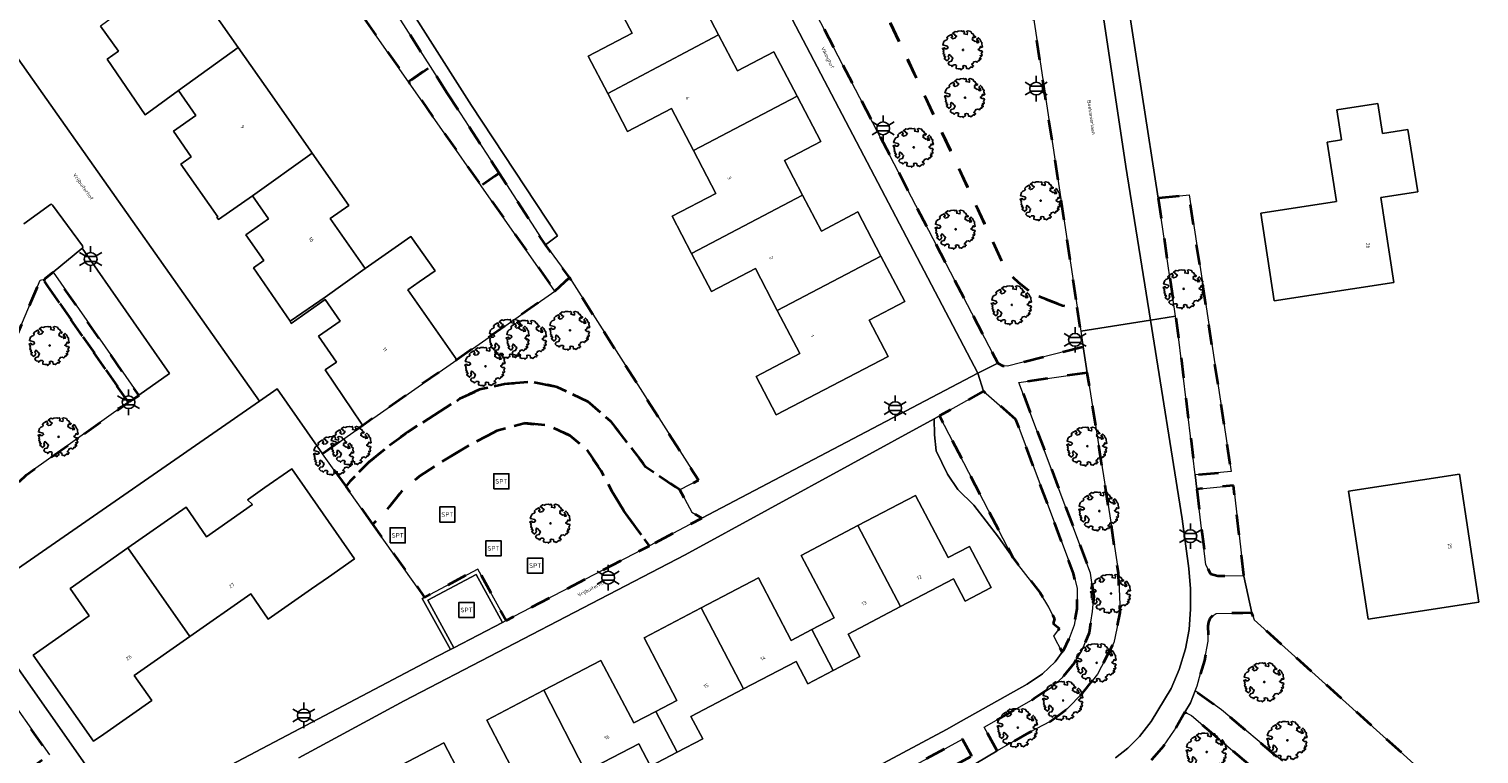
# Model space of a CAD drawing. Extents: x 105780 to 185197, y 477999 to 525027.
# Tile 363 of 562: x 107827 to 107970, y 478850 to 478922. Entities that reach past the tile are written whole.
import ezdxf
from ezdxf.enums import TextEntityAlignment as Align

# ---------------------------------------------------------------- set-up
doc = ezdxf.new("R2010")
doc.units = 0
doc.linetypes.add('XX-HIDDEN', pattern=[4, 2, -2])
for name, color, linetype, lineweight in [('B-GV-GR-BOOM-S', 252, 'Continuous', 25), ('B-GV-GR-MATERIAALGRENS-G', 252, 'XX-HIDDEN', 35), ('B-RO-IE-MEUBILAIR_WEGMEUBILAIR-S', 252, 'Continuous', 25), ('B-XX-KG-KADASTRAAL_BEBOUWING-G', 252, 'Continuous', 20), ('B1-WE-OG-BEBOUWING-T18', 7, 'Continuous', 18), ('B1-WE-OG-TERREIN_ERF-GV', 252, 'Continuous', 18), ('B1-WE-OG-TOPOGRAFIE-T18', 10, 'Continuous', 18), ('B1-WE-VH-VERHARDING_BETONSTRAATSTEEN-GV', 252, 'Continuous', 18), ('B1-WE-VH-VERHARDING_TEGEL-GV', 252, 'Continuous', 18), ('B1-WE-VH-VERHARDING_TEGEL_RUBBER-GV', 252, 'Continuous', 18), ('TIJDELIJK UIT -WE-VH-VERHARDING_ASFALT-GV', 252, 'Continuous', 18)]:
    doc.layers.add(name, color=color, linetype=linetype, lineweight=lineweight)
doc.styles.add('NLCS-ISO', font='NLCS-ISO.ttf')
doc.styles.add('NLCS-ISO-M200-T18', font='NLCS-ISO.ttf', dxfattribs={"height": 0.36})

# ---------------------------------------------------------------- blocks, each defined once
blk = doc.blocks.new('B-SIE-WEG_LICHTMAST-SO')
at = {"ltscale": 0.1}
for p, q in [((-1.1, 0.63), (-2.19, 1.27)), ((0, 1.27), (0, 2.53)), ((1.1, 0.63), (2.19, 1.27)), ((-1.1, -0.63), (-2.19, -1.27)), ((0, -1.27), (0, -2.53)), ((1.1, -0.63), (2.19, -1.27))]:
    blk.add_line(p, q, dxfattribs=at)
at = {"flags": 128}
for points in [[(-1.16, 0.5), (1.16, 0.5)], [(-1.16, -0.5), (1.16, -0.5)]]:
    blk.add_lwpolyline(points, dxfattribs=at)
at = {"ltscale": 0.1}
blk.add_circle((0, 0), 1.27, dxfattribs=at)
at = {"style": 'NLCS-ISO'}
blk.add_attdef('TYPE', text='', height=1.8, dxfattribs=at).set_placement((0, 2.53), align=Align.BOTTOM_CENTER)
blk = doc.blocks.new('SIE-WEG_SPEELTOESTEL-SO')
at = {"flags": 128}
blk.add_lwpolyline([(-0.75, -0.75), (0.75, -0.75), (0.75, 0.75), (-0.75, 0.75)], close=True, dxfattribs=at)
at = {"style": 'NLCS-ISO'}
blk.add_text('SPT', height=0.45, dxfattribs=at).set_placement((0, 0), align=Align.MIDDLE_CENTER)
blk = doc.blocks.new('B-SGR-BOOM_06')
at = {"linetype": 'Continuous', "flags": 128}
blk.add_lwpolyline([(1.08, 1.41), (1.01, 1.58), (0.88, 1.63), (0.78, 1.81), (0.51, 1.88), (0.34, 1.81), (0.44, 1.71), (0.43, 1.52), (0.09, 1.59), (0.14, 1.73), (0.07, 1.88), (-0.06, 1.84), (-0.19, 1.88), (-0.46, 1.86), (-0.6, 1.79), (-0.78, 1.83), (-1.02, 1.64), (-0.85, 1.56), (-0.8, 1.46), (-0.63, 1.37), (-0.8, 1.16), (-1.02, 1.11), (-1.17, 1.24), (-1.05, 1.29), (-1.15, 1.54), (-1.45, 1.37), (-1.6, 1.21), (-1.52, 1.14), (-1.6, 1.01), (-1.77, 0.94), (-1.89, 0.82), (-2, 0.49), (-1.55, 0.37), (-1.48, 0.22), (-1.6, 0.12), (-1.8, 0.12), (-1.84, 0.22), (-2.04, 0.15), (-1.9, -0.07), (-1.97, -0.15), (-1.89, -0.22), (-1.95, -0.4), (-1.81, -0.47), (-1.89, -0.62), (-1.77, -0.64), (-1.72, -0.68), (-1.85, -0.84), (-1.57, -1.07), (-1.47, -0.97), (-1.38, -0.79), (-1.45, -0.7), (-1.37, -0.47), (-1.25, -0.54), (-1.12, -0.7), (-1, -0.8), (-1.12, -1.12), (-1.37, -1.17), (-1.47, -1.36), (-1.33, -1.51), (-1.13, -1.56), (-1.11, -1.61), (-1.08, -1.66), (-0.93, -1.49), (-0.73, -1.49), (-0.63, -1.56), (-0.68, -1.71), (-0.68, -1.84), (-0.46, -1.89), (-0.24, -1.88), (-0.19, -1.98), (-0.09, -1.86), (0.04, -1.79), (-0.02, -1.6), (0.11, -1.56), (0.31, -1.61), (0.34, -1.84), (0.46, -1.83), (0.58, -1.89), (0.83, -1.69), (0.95, -1.74), (0.93, -1.66), (1.06, -1.59), (0.96, -1.49), (0.85, -1.46), (1.03, -1.29), (1.05, -1.19), (1.26, -1.14), (1.42, -1.22), (1.51, -1.12), (1.51, -1.05), (1.65, -1.05), (1.65, -0.95), (1.78, -0.91), (1.78, -0.82), (1.63, -0.82), (1.82, -0.64), (1.7, -0.57), (1.85, -0.62), (1.9, -0.5), (1.82, -0.37), (1.93, -0.18), (1.87, -0.1), (1.7, -0.1), (1.5, 0.03), (1.63, 0.12), (1.75, 0.34), (1.82, 0.24), (1.95, 0.29), (1.87, 0.57), (1.88, 0.75), (1.8, 0.79), (1.67, 1.06), (1.53, 1.21), (1.35, 1.04), (1.47, 0.97), (1.57, 0.72), (1.41, 0.69), (1.33, 0.85), (1.2, 0.82), (1.06, 0.92), (0.9, 1.01), (0.98, 1.07), (0.93, 1.17), (1.01, 1.27), (1.15, 1.22), (1.26, 1.29)], close=True, dxfattribs=at)
blk.add_circle((0, 0), 0.06)
at = {"style": 'NLCS-ISO'}
blk.add_attdef('SOORT', text='', height=0.3, dxfattribs=at).set_placement((0, -0.36), align=Align.TOP_CENTER)

msp = doc.modelspace()

# ---------------------------------------------------------------- linework, layer by layer
at = {"layer": 'B-GV-GR-MATERIAALGRENS-G', "flags": 128}
for points in [[(107924.066, 478940.252), (107921.506, 478940.577), (107919.095, 478940.884), (107909.359, 478942.27), (107908.381, 478940.251), (107907.852, 478939.159), (107907.472, 478937.524), (107907.278, 478936.688), (107907.054, 478935.055), (107907.192, 478933.444), (107908.279, 478930.285), (107908.599, 478929.514), (107919.201, 478907.001), (107923.129, 478898.497), (107923.783, 478897.552), (107924.596, 478896.76), (107925.617, 478895.954), (107926.571, 478895.404), (107928.972, 478894.476), (107930.428, 478894.31), (107924.967, 478930.465), (107924.213, 478935.795), (107924.11, 478937.693)], [(107925.617, 478895.954), (107924.596, 478896.76), (107923.783, 478897.552), (107923.129, 478898.497), (107919.201, 478907.001), (107908.599, 478929.514), (107908.279, 478930.285), (107907.192, 478933.444), (107907.054, 478935.055), (107907.278, 478936.688), (107907.472, 478937.524), (107899.476, 478933.186), (107922.547, 478888.758), (107923.041, 478888.516), (107923.511, 478888.467), (107931.018, 478890.403), (107930.784, 478891.952), (107930.428, 478894.31), (107928.972, 478894.476), (107926.571, 478895.404)], [(107859.608, 478928.681), (107857.012, 478926.863), (107864.157, 478916.649), (107866.317, 478918.162)], [(107868, 478915.523), (107866.317, 478918.162), (107864.157, 478916.649), (107871.369, 478906.337), (107873.143, 478907.58)], [(107873.143, 478907.58), (107871.369, 478906.337), (107878.664, 478895.906), (107880.1, 478897.246), (107877.729, 478900.496)], [(107938.433, 478905.124), (107938.872, 478902.272), (107940.166, 478893.412), (107940.501, 478891.114), (107942.109, 478877.695), (107945.695, 478878.028), (107941.506, 478905.433)], [(107828.932, 478897.78), (107828.076, 478897.079), (107828.061, 478896.897), (107836.414, 478884.894), (107837.427, 478885.605)], [(107836.414, 478884.894), (107828.061, 478896.897), (107828.076, 478897.079), (107827.654, 478896.989), (107816.748, 478871.162), (107817.869, 478869.446), (107820.222, 478865.843), (107824.398, 478868.851), (107824.052, 478869.291), (107823.674, 478869.967), (107823.197, 478871.415), (107823.163, 478872.812), (107823.305, 478873.38), (107823.527, 478874.272), (107824.276, 478875.588), (107825.33, 478876.779), (107826.308, 478877.72)], [(107880.1, 478897.246), (107878.664, 478895.906), (107876.254, 478894.216), (107868.95, 478889.111), (107859.633, 478882.599), (107855.652, 478879.784), (107857.955, 478876.544), (107858.36, 478877.053), (107860.189, 478878.927), (107862.261, 478880.635), (107864.06, 478881.924), (107869.258, 478885.261), (107871.198, 478886.157), (107873.664, 478886.709), (107876.449, 478886.932), (107878.89, 478886.407), (107881.945, 478884.975), (107884.189, 478883.014), (107887.693, 478878.474), (107891.058, 478876.222), (107892.895, 478877.186)], [(107931.426, 478887.824), (107924.655, 478886.85), (107931.745, 478867.96), (107932.069, 478865.658), (107931.951, 478864.182), (107931.598, 478862.056), (107930.89, 478860.285), (107930.123, 478859.045), (107928.972, 478857.628), (107927.851, 478856.654), (107926.134, 478855.519), (107921.216, 478852.708), (107922.502, 478850.348), (107925.678, 478852.177), (107927.736, 478853.286), (107929.443, 478854.529), (107930.956, 478856.082), (107932.43, 478857.945), (107934.065, 478861.08), (107934.677, 478864.058), (107934.502, 478868), (107933.668, 478873.647)], [(107867.489, 478879.038), (107870.338, 478880.741), (107872.925, 478882.065), (107875.625, 478882.827), (107878.048, 478882.612), (107880.157, 478881.601), (107881.726, 478880.311), (107883.246, 478878.111), (107884.302, 478876.103), (107885.511, 478874.13), (107886.899, 478872.195), (107888.047, 478870.688), (107893.226, 478873.407), (107892.221, 478874.009), (107891.058, 478876.222), (107887.693, 478878.474), (107884.189, 478883.014), (107881.945, 478884.975), (107878.89, 478886.407), (107876.449, 478886.932), (107873.664, 478886.709), (107871.198, 478886.157), (107869.258, 478885.261), (107864.06, 478881.924), (107862.261, 478880.635), (107860.189, 478878.927), (107858.36, 478877.053), (107857.955, 478876.544), (107860.597, 478872.829), (107860.665, 478872.842), (107861.826, 478873.988), (107863.473, 478876.071), (107865.26, 478877.567)], [(107924.356, 478883.185), (107921.145, 478885.985), (107916.766, 478883.538), (107924.055, 478869.514), (107924.502, 478868.888), (107926.764, 478866.008), (107927.601, 478864.609), (107928.19, 478863.453), (107928.049, 478862.967), (107928.677, 478862.485), (107928.108, 478861.718), (107928.93, 478860.136), (107929.061, 478860.314), (107929.621, 478861.495), (107930.123, 478862.824), (107930.418, 478864.418), (107930.418, 478866.455), (107930.064, 478867.931)], [(107885.511, 478874.13), (107884.302, 478876.103), (107883.246, 478878.111), (107881.726, 478880.311), (107880.157, 478881.601), (107878.048, 478882.612), (107875.625, 478882.827), (107872.925, 478882.065), (107870.338, 478880.741), (107867.489, 478879.038), (107865.26, 478877.567), (107863.473, 478876.071), (107861.826, 478873.988), (107860.665, 478872.842), (107860.597, 478872.829), (107865.761, 478865.567), (107871.017, 478868.372), (107873.823, 478863.27), (107888.047, 478870.688), (107886.899, 478872.195)], [(107942.277, 478876.29), (107943.177, 478868.776), (107943.634, 478867.884), (107944.371, 478867.696), (107946.949, 478867.685), (107945.909, 478876.639)], [(107947.743, 478864.029), (107946.846, 478864.016), (107944.184, 478863.979), (107943.799, 478863.71), (107943.581, 478863.463), (107943.446, 478863.118), (107943.379, 478862.738), (107943.407, 478861.224), (107943.044, 478859.323), (107942.631, 478858.029), (107942.318, 478856.792), (107942.124, 478856.298), (107944.727, 478854.434), (107950.756, 478849.328), (107958.893, 478842.321), (107964.127, 478848.775), (107947.955, 478863.353)], [(107823.495, 478857.158), (107821.027, 478855.451), (107826.077, 478848.22), (107828.587, 478849.964)], [(107953.494, 478843.835), (107941.737, 478853.863), (107941.088, 478854.181), (107940.073, 478852.405), (107938.966, 478850.821), (107937.828, 478849.508), (107937.034, 478848.721), (107938.919, 478846.416), (107939.207, 478846.064), (107939.355, 478845.763), (107940.514, 478846.377), (107949.809, 478828.83), (107957.553, 478840.338)], [(107919.974, 478849.843), (107919.062, 478851.519), (107914.518, 478849.04), (107915.402, 478847.422)]]:
    msp.add_lwpolyline(points, close=True, dxfattribs=at)
at = {"layer": 'B-XX-KG-KADASTRAAL_BEBOUWING-G', "flags": 128}
for points in [[(107838.162, 478929.063), (107834.019, 478926.108), (107835.763, 478923.682), (107833.633, 478922.15), (107835.418, 478919.668), (107834.313, 478918.893), (107838.051, 478913.385), (107841.382, 478915.777), (107847.296, 478920.035), (107843.219, 478925.854), (107847.109, 478928.579), (107844.004, 478933.011), (107843.936, 478933.108)], [(107894.325, 478931.112), (107884.104, 478925.668), (107886.311, 478921.459), (107881.971, 478919.184), (107883.915, 478915.476), (107894.878, 478921.294), (107893.094, 478924.696), (107896.698, 478926.587)], [(107894.878, 478921.294), (107883.915, 478915.476), (107885.876, 478911.734), (107890.216, 478914.009), (107892.403, 478909.836), (107902.662, 478915.217), (107900.355, 478919.615), (107896.751, 478917.724)], [(107850.649, 478915.249), (107847.296, 478920.035), (107841.382, 478915.777), (107843.101, 478913.305), (107840.862, 478911.749), (107842.622, 478909.217), (107841.598, 478908.5), (107845.258, 478903.279), (107845.176, 478903.221), (107845.331, 478903), (107848.689, 478905.354), (107854.619, 478909.582), (107854.493, 478909.762)], [(107902.662, 478915.217), (107892.403, 478909.836), (107894.627, 478905.594), (107890.287, 478903.319), (107892.213, 478899.644), (107903.21, 478905.412), (107901.411, 478908.841), (107905.015, 478910.732)], [(107960.672, 478911.522), (107960.21, 478914.51), (107956.158, 478913.882), (107956.621, 478910.89), (107955.197, 478910.668), (107956.114, 478904.793), (107948.61, 478903.622), (107949.947, 478894.933), (107961.814, 478896.779), (107960.508, 478905.177), (107964.165, 478905.745), (107963.205, 478911.917)], [(107854.619, 478909.582), (107848.689, 478905.354), (107850.293, 478903.058), (107848.046, 478901.488), (107849.827, 478898.939), (107848.804, 478898.221), (107852.43, 478892.943), (107855.892, 478895.299), (107859.864, 478898.141), (107856.393, 478903.095), (107858.252, 478904.398)], [(107903.21, 478905.412), (107892.213, 478899.644), (107894.192, 478895.869), (107898.532, 478898.144), (107900.702, 478894.004), (107910.966, 478899.387), (107908.677, 478903.751), (107905.073, 478901.86)], [(107865.224, 478896.817), (107866.793, 478897.916), (107864.406, 478901.323), (107862.837, 478900.224), (107859.864, 478898.141), (107855.892, 478895.299), (107852.43, 478892.943), (107852.542, 478892.714), (107855.9, 478895.067), (107857.381, 478892.93), (107855.244, 478891.449), (107857.022, 478888.885), (107855.9, 478888.098), (107859.478, 478882.82), (107859.633, 478882.599), (107868.95, 478889.111), (107864.102, 478896.031)], [(107910.966, 478899.387), (107900.702, 478894.004), (107902.947, 478889.721), (107898.607, 478887.446), (107900.602, 478883.641), (107911.676, 478889.438), (107909.802, 478893.018), (107913.337, 478894.868)], [(107849.93, 478876.448), (107848.316, 478875.312), (107848.202, 478875.232), (107848.7, 478874.765), (107844.144, 478871.582), (107842.111, 478874.492), (107836.363, 478870.477), (107842.501, 478861.695), (107848.525, 478865.905), (107850.261, 478863.421), (107854.554, 478866.421), (107856.217, 478867.584), (107858.813, 478869.398), (107852.585, 478878.316)], [(107970.241, 478865.084), (107968.307, 478877.767), (107957.314, 478876.091), (107959.248, 478863.408)], [(107908.696, 478872.673), (107912.908, 478864.651), (107918.155, 478867.399), (107919.316, 478865.185), (107921.883, 478866.53), (107919.739, 478870.622), (107917.644, 478869.505), (107914.413, 478875.67)], [(107908.696, 478872.673), (107903.079, 478869.729), (107906.329, 478863.529), (107904.122, 478862.372), (107906.239, 478858.334), (107908.885, 478859.72), (107907.725, 478861.935), (107912.908, 478864.651)], [(107842.501, 478861.695), (107836.363, 478870.477), (107830.616, 478866.463), (107832.52, 478863.738), (107827.968, 478860.551), (107826.966, 478859.85), (107832.94, 478851.316), (107833.963, 478852.031), (107838.721, 478855.356), (107836.986, 478857.84)], [(107893.168, 478864.534), (107897.371, 478856.51), (107902.563, 478859.23), (107903.723, 478857.016), (107906.239, 478858.334), (107904.122, 478862.372), (107902.082, 478861.303), (107898.832, 478867.503)], [(107893.168, 478864.534), (107887.499, 478861.563), (107890.748, 478855.363), (107888.655, 478854.266), (107890.771, 478850.23), (107893.31, 478851.56), (107892.15, 478853.775), (107897.371, 478856.51)], [(107877.569, 478856.359), (107881.708, 478848.303), (107886.97, 478851.061), (107888.13, 478848.846), (107890.771, 478850.23), (107888.655, 478854.266), (107886.484, 478853.128), (107883.234, 478859.328)], [(107877.569, 478856.359), (107871.909, 478853.392), (107875.159, 478847.192), (107873.189, 478846.16), (107875.303, 478842.126), (107877.7, 478843.382), (107876.54, 478845.596), (107881.708, 478848.303)], [(107861.989, 478848.193), (107866.122, 478840.138), (107871.377, 478842.892), (107872.538, 478840.677), (107875.303, 478842.126), (107873.189, 478846.16), (107870.903, 478844.962), (107867.654, 478851.162)]]:
    msp.add_lwpolyline(points, close=True, dxfattribs=at)
at = {"layer": 'B1-WE-OG-TERREIN_ERF-GV', "flags": 128}
for points in [[(107857.199, 478935.093), (107870.395, 478914.284), (107878.93, 478901.391), (107877.729, 478900.496), (107880.1, 478897.246), (107892.895, 478877.186), (107891.058, 478876.222), (107892.221, 478874.009), (107893.226, 478873.407), (107920.574, 478887.769), (107894.418, 478937.688)], [(107819.367, 478927.561), (107849.387, 478885.015), (107851.143, 478886.232), (107855.11, 478880.558), (107855.652, 478879.784), (107859.633, 478882.599), (107859.478, 478882.82), (107855.9, 478888.098), (107857.022, 478888.885), (107855.244, 478891.449), (107857.381, 478892.93), (107855.9, 478895.067), (107852.542, 478892.714), (107852.43, 478892.943), (107848.804, 478898.221), (107849.827, 478898.939), (107848.046, 478901.488), (107850.293, 478903.058), (107848.689, 478905.354), (107845.331, 478903), (107845.176, 478903.221), (107845.258, 478903.279), (107841.598, 478908.5), (107842.622, 478909.217), (107840.862, 478911.749), (107843.101, 478913.305), (107841.382, 478915.777), (107838.051, 478913.385), (107834.313, 478918.893), (107835.418, 478919.668), (107833.633, 478922.15)], [(107843.219, 478925.854), (107847.296, 478920.035), (107850.649, 478915.249), (107854.493, 478909.762), (107854.619, 478909.582), (107858.252, 478904.398), (107856.393, 478903.095), (107859.864, 478898.141), (107862.837, 478900.224), (107864.406, 478901.323), (107866.793, 478897.916), (107865.224, 478896.817), (107864.102, 478896.031), (107868.95, 478889.111), (107876.254, 478894.216), (107878.664, 478895.906), (107871.369, 478906.337), (107864.157, 478916.649), (107857.012, 478926.863)], [(107893.094, 478924.696), (107894.878, 478921.294), (107896.751, 478917.724), (107900.355, 478919.615), (107902.662, 478915.217), (107905.015, 478910.732), (107901.411, 478908.841), (107903.21, 478905.412), (107905.073, 478901.86), (107908.677, 478903.751), (107910.966, 478899.387), (107913.337, 478894.868), (107909.802, 478893.018), (107911.676, 478889.438), (107900.602, 478883.641), (107898.607, 478887.446), (107902.947, 478889.721), (107900.702, 478894.004), (107898.532, 478898.144), (107894.192, 478895.869), (107892.213, 478899.644), (107890.287, 478903.319), (107894.627, 478905.594), (107892.403, 478909.836), (107890.216, 478914.009), (107885.876, 478911.734), (107883.915, 478915.476), (107881.971, 478919.184), (107886.311, 478921.459), (107884.104, 478925.668)], [(107935.215, 478926.015), (107938.433, 478905.124), (107941.506, 478905.433), (107945.695, 478878.028), (107942.109, 478877.695), (107942.277, 478876.29), (107945.909, 478876.639), (107946.949, 478867.685), (107947.743, 478864.029), (107947.955, 478863.353), (107964.127, 478848.775)], [(107863.12, 478823.453), (107917.476, 478852.472), (107918.934, 478853.291), (107925.459, 478856.958), (107926.996, 478857.982), (107928.235, 478859.193), (107928.93, 478860.136), (107928.108, 478861.718), (107928.677, 478862.485), (107928.049, 478862.967), (107928.19, 478863.453), (107927.601, 478864.609), (107926.764, 478866.008), (107924.502, 478868.888), (107924.055, 478869.514), (107922.617, 478871.532), (107920.169, 478874.699), (107918.611, 478876.249), (107917.557, 478877.79), (107916.459, 478880.081), (107916.283, 478881.677), (107916.257, 478883.253), (107891.569, 478869.773), (107863.746, 478855.321), (107853.3, 478849.667)], [(107875.159, 478847.192), (107871.909, 478853.392), (107877.569, 478856.359), (107883.234, 478859.328), (107886.484, 478853.128), (107888.655, 478854.266), (107890.748, 478855.363), (107887.499, 478861.563), (107893.168, 478864.534), (107898.832, 478867.503), (107902.082, 478861.303), (107904.122, 478862.372), (107906.329, 478863.529), (107903.079, 478869.729), (107908.696, 478872.673), (107914.413, 478875.67), (107917.644, 478869.505), (107919.739, 478870.622), (107921.883, 478866.53), (107919.316, 478865.185), (107918.155, 478867.399), (107912.908, 478864.651), (107907.725, 478861.935), (107908.885, 478859.72), (107906.239, 478858.334), (107903.723, 478857.016), (107902.563, 478859.23), (107897.371, 478856.51), (107892.15, 478853.775), (107893.31, 478851.56), (107890.771, 478850.23), (107888.13, 478848.846), (107886.97, 478851.061), (107881.708, 478848.303)], [(107861.989, 478848.193), (107867.654, 478851.162), (107870.903, 478844.962)]]:
    msp.add_lwpolyline(points, dxfattribs=at)
for points in [[(107960.21, 478914.51), (107960.672, 478911.522), (107963.205, 478911.917), (107964.165, 478905.745), (107960.508, 478905.177), (107961.814, 478896.779), (107949.947, 478894.933), (107948.61, 478903.622), (107956.114, 478904.793), (107955.197, 478910.668), (107956.621, 478910.89), (107956.158, 478913.882)], [(107866.981, 478859.702), (107868.308, 478860.394), (107865.53, 478865.444), (107865.761, 478865.567), (107860.597, 478872.829), (107857.955, 478876.544), (107855.652, 478879.784), (107855.11, 478880.558), (107851.143, 478886.232), (107849.387, 478885.015), (107824.989, 478868.099), (107820.881, 478865.016), (107836.039, 478843.429)], [(107916.766, 478883.538), (107916.257, 478883.253), (107916.283, 478881.677), (107916.459, 478880.081), (107917.557, 478877.79), (107918.611, 478876.249), (107920.169, 478874.699), (107922.617, 478871.532), (107924.055, 478869.514)], [(107836.363, 478870.477), (107842.111, 478874.492), (107844.144, 478871.582), (107848.7, 478874.765), (107848.202, 478875.232), (107848.316, 478875.312), (107849.93, 478876.448), (107852.585, 478878.316), (107858.813, 478869.398), (107856.217, 478867.584), (107854.554, 478866.421), (107850.261, 478863.421), (107848.525, 478865.905), (107842.501, 478861.695), (107836.986, 478857.84), (107838.721, 478855.356), (107833.963, 478852.031), (107832.94, 478851.316), (107826.966, 478859.85), (107827.968, 478860.551), (107832.52, 478863.738), (107830.616, 478866.463)], [(107970.241, 478865.084), (107959.248, 478863.408), (107957.314, 478876.091), (107968.307, 478877.767)]]:
    msp.add_lwpolyline(points, close=True, dxfattribs=at)
at = {"layer": 'B1-WE-VH-VERHARDING_BETONSTRAATSTEEN-GV', "flags": 128}
for points in [[(107824.989, 478868.099), (107849.387, 478885.015), (107819.367, 478927.561)], [(107826.033, 478902.573), (107828.672, 478904.487), (107828.774, 478904.519), (107828.897, 478904.41), (107831.863, 478900.394), (107831.899, 478900.241), (107831.831, 478900.164), (107840.491, 478887.752), (107837.427, 478885.605), (107836.414, 478884.894), (107826.308, 478877.72)]]:
    msp.add_lwpolyline(points, dxfattribs=at)
msp.add_lwpolyline([(107831.831, 478900.164), (107831.802, 478900.132), (107828.932, 478897.78), (107837.427, 478885.605), (107840.491, 478887.752)], close=True, dxfattribs=at)
at = {"layer": 'B1-WE-VH-VERHARDING_TEGEL-GV', "flags": 128}
for points in [[(107899.476, 478933.186), (107890.632, 478950.217), (107894.05, 478952.065), (107891.754, 478954.107), (107890.831, 478954.582), (107889.905, 478954.888), (107889.084, 478954.98), (107888.045, 478955.02), (107887.19, 478954.799), (107886.28, 478954.433), (107885.602, 478954.049), (107888.597, 478948.491), (107894.418, 478937.688), (107920.574, 478887.769), (107922.547, 478888.758)], [(107857.199, 478935.093), (107857.114, 478935.04), (107855.516, 478937.87), (107857.613, 478939.165), (107860.97, 478940.976), (107859.148, 478944.109), (107856.92, 478942.659), (107857.501, 478941.632), (107853.188, 478938.855), (107857.925, 478931.32), (107859.608, 478928.681), (107866.317, 478918.162), (107868, 478915.523), (107873.143, 478907.58), (107877.729, 478900.496), (107878.93, 478901.391), (107870.395, 478914.284)], [(107868.308, 478860.394), (107868.662, 478860.579), (107866.076, 478865.282), (107870.857, 478867.833), (107873.468, 478863.085), (107873.823, 478863.27), (107871.017, 478868.372), (107865.761, 478865.567), (107865.53, 478865.444)]]:
    msp.add_lwpolyline(points, close=True, dxfattribs=at)
for points in [[(107932.447, 478926.998), (107935.253, 478908.256), (107937.69, 478893.027), (107940.166, 478893.412), (107938.872, 478902.272), (107938.433, 478905.124), (107935.215, 478926.015)], [(107816.748, 478871.162), (107827.654, 478896.989), (107828.076, 478897.079), (107828.932, 478897.78), (107831.802, 478900.132), (107831.831, 478900.164), (107831.899, 478900.241), (107831.863, 478900.394), (107828.897, 478904.41), (107828.774, 478904.519), (107828.672, 478904.487), (107826.033, 478902.573)], [(107937.828, 478849.508), (107938.966, 478850.821), (107940.073, 478852.405), (107941.088, 478854.181), (107941.657, 478855.106), (107942.124, 478856.298), (107942.318, 478856.792), (107942.631, 478858.029), (107943.044, 478859.323), (107943.407, 478861.224), (107943.379, 478862.738), (107943.446, 478863.118), (107943.581, 478863.463), (107943.799, 478863.71), (107944.184, 478863.979), (107946.846, 478864.016), (107947.743, 478864.029), (107946.949, 478867.685), (107944.371, 478867.696), (107943.634, 478867.884), (107943.177, 478868.776), (107942.277, 478876.29), (107942.109, 478877.695), (107940.501, 478891.114), (107940.166, 478893.412), (107937.69, 478893.027), (107940.837, 478873.361), (107941.49, 478868.413), (107941.665, 478866.403), (107941.657, 478864.407), (107941.509, 478862.39), (107941.147, 478860.464), (107940.534, 478858.418), (107939.729, 478856.542), (107937.752, 478853.286), (107936.614, 478851.779), (107935.428, 478850.631), (107934.205, 478849.662)], [(107920.368, 478849.119), (107922.502, 478850.348), (107921.216, 478852.708), (107926.134, 478855.519), (107927.851, 478856.654), (107928.972, 478857.628), (107930.123, 478859.045), (107930.89, 478860.285), (107931.598, 478862.056), (107931.951, 478864.182), (107932.069, 478865.658), (107931.745, 478867.96), (107924.655, 478886.85), (107931.426, 478887.824), (107931.018, 478890.403), (107923.511, 478888.467), (107923.041, 478888.516), (107922.547, 478888.758), (107920.574, 478887.769), (107921.145, 478885.985), (107924.356, 478883.185), (107930.064, 478867.931), (107930.418, 478866.455), (107930.418, 478864.418), (107930.123, 478862.824), (107929.621, 478861.495), (107929.061, 478860.314), (107928.93, 478860.136), (107928.235, 478859.193), (107926.996, 478857.982), (107925.459, 478856.958), (107918.934, 478853.291), (107917.476, 478852.472), (107863.12, 478823.453)], [(107853.3, 478849.667), (107863.746, 478855.321), (107891.569, 478869.773), (107916.257, 478883.253), (107916.766, 478883.538), (107921.145, 478885.985), (107920.574, 478887.769), (107893.226, 478873.407), (107888.047, 478870.688), (107873.823, 478863.27), (107873.468, 478863.085), (107868.662, 478860.579), (107868.308, 478860.394), (107866.981, 478859.702), (107836.039, 478843.429)], [(107836.039, 478843.429), (107820.881, 478865.016)], [(107823.495, 478857.158), (107828.587, 478849.964)], [(107914.518, 478849.04), (107919.062, 478851.519), (107919.974, 478849.843)]]:
    msp.add_lwpolyline(points, dxfattribs=at)
at = {"layer": 'B1-WE-VH-VERHARDING_TEGEL_RUBBER-GV', "flags": 128}
msp.add_lwpolyline([(107870.857, 478867.833), (107866.076, 478865.282), (107868.662, 478860.579), (107873.468, 478863.085)], close=True, dxfattribs=at)
at = {"layer": 'TIJDELIJK UIT -WE-VH-VERHARDING_ASFALT-GV', "flags": 128}
for points in [[(107924.967, 478930.465), (107930.428, 478894.31), (107930.784, 478891.952), (107937.69, 478893.027), (107935.253, 478908.256), (107932.447, 478926.998)], [(107934.205, 478849.662), (107935.428, 478850.631), (107936.614, 478851.779), (107937.752, 478853.286), (107939.729, 478856.542), (107940.534, 478858.418), (107941.147, 478860.464), (107941.509, 478862.39), (107941.657, 478864.407), (107941.665, 478866.403), (107941.49, 478868.413), (107940.837, 478873.361), (107937.69, 478893.027), (107930.784, 478891.952), (107931.018, 478890.403), (107931.426, 478887.824), (107933.668, 478873.647), (107934.502, 478868), (107934.677, 478864.058), (107934.065, 478861.08), (107932.43, 478857.945), (107930.956, 478856.082), (107929.443, 478854.529), (107927.736, 478853.286), (107925.678, 478852.177), (107922.502, 478850.348), (107920.368, 478849.119)], [(107950.756, 478849.328), (107944.727, 478854.434), (107942.124, 478856.298), (107941.657, 478855.106), (107941.088, 478854.181), (107941.737, 478853.863), (107953.494, 478843.835)]]:
    msp.add_lwpolyline(points, dxfattribs=at)

# ---------------------------------------------------------------- block references
at = {"layer": 'B-GV-GR-BOOM-S', "linetype": 'Continuous', "lineweight": 0}
for p in [(107919.103, 478919.807), (107919.315, 478915.078), (107914.227, 478910.155), (107926.81, 478904.867), (107918.377, 478902.04), (107940.984, 478896.131), (107923.954, 478894.544), (107880.168, 478892.023), (107828.594, 478890.517), (107874.172, 478891.221), (107875.894, 478891.132), (107871.784, 478888.451), (107829.485, 478881.477), (107858.51, 478880.617), (107931.423, 478880.543), (107856.787, 478879.624), (107878.228, 478872.907), (107932.615, 478874.117), (107933.77, 478865.953), (107932.35, 478859.083), (107948.962, 478857.187), (107929.039, 478855.356), (107924.536, 478852.658), (107951.255, 478851.401), (107943.261, 478850.244)]:
    msp.add_blockref('B-SGR-BOOM_06', p, dxfattribs=at)
at = {"layer": 'B-RO-IE-MEUBILAIR_WEGMEUBILAIR-S', "xscale": 0.5, "yscale": 0.5, "zscale": 0.5}
for p in [(107926.359, 478915.975), (107911.195, 478912.03), (107832.661, 478899.091), (107930.213, 478891.079), (107836.42, 478884.9), (107912.389, 478884.318), (107941.643, 478871.632), (107883.945, 478867.516), (107853.791, 478853.873)]:
    msp.add_blockref('B-SIE-WEG_LICHTMAST-SO', p, dxfattribs=at)
at = {"layer": 'B-RO-IE-MEUBILAIR_WEGMEUBILAIR-S'}
for p in [(107873.364, 478877.063), (107868.012, 478873.78), (107863.088, 478871.711), (107872.579, 478870.427), (107876.718, 478868.714), (107869.909, 478864.317)]:
    msp.add_blockref('SIE-WEG_SPEELTOESTEL-SO', p, dxfattribs=at)

# ---------------------------------------------------------------- texts
at = {"layer": 'B1-WE-OG-BEBOUWING-T18', "style": 'NLCS-ISO-M200-T18'}
for s, rotation, p in [('4', 297.7, (107891.819, 478915.042)), ('9', 305.1, (107847.708, 478912.178)), ('3', 297.7, (107895.968, 478907.126)), ('10', 305.1, (107854.506, 478901.035)), ('26', 278.8, (107959.249, 478900.423)), ('2', 297.7, (107900.117, 478899.21)), ('1', 297.7, (107904.18, 478891.46)), ('11', 305.1, (107861.822, 478890.136)), ('25', 278.7, (107967.359, 478870.645)), ('12', 27.7, (107914.765, 478867.549)), ('27', 35, (107846.637, 478866.737)), ('13', 27.6, (107909.301, 478865.001)), ('26', 35, (107836.443, 478859.596)), ('14', 27.6, (107899.289, 478859.54)), ('15', 27.7, (107893.649, 478856.809)), ('16', 27.7, (107883.819, 478851.712))]:
    msp.add_text(s, height=0.36, rotation=rotation, dxfattribs=at).set_placement(p, align=Align.MIDDLE)
at = {"layer": 'B1-WE-OG-TOPOGRAFIE-T18', "style": 'NLCS-ISO-M200-T18'}
for s, rotation, p in [('Vikinghof', 296.7, (107905.649, 478919.009)), ('Boekanierlaan', 278.3, (107931.834, 478913.129)), ('Vrijbuiterhof', 305.2, (107831.891, 478906.231)), ('Vrijbuiterhof', 27.4, (107882.353, 478866.432))]:
    msp.add_text(s, height=0.36, rotation=rotation, dxfattribs=at).set_placement(p, align=Align.MIDDLE)

doc.saveas('drawing.dxf')
